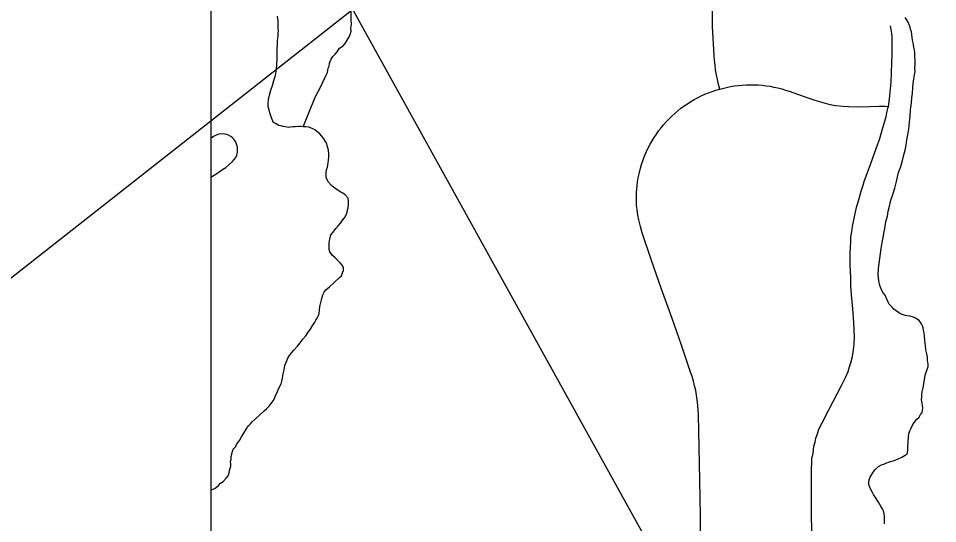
# Model space of a CAD drawing. Extents: x 103424 to 290657, y 38711 to 110967.
# Drawn here: x 214246.2613 to 214246.6976, y 40211.5975 to 40211.8371 of the extents above; entities that cross this region are included whole.
import ezdxf

# ---------------------------------------------------------------- set-up
doc = ezdxf.new("R2010")
doc.units = 0
for name, color, linetype in [('GM_X_Corporation', 7, 'Continuous'), ('GM_X_Minor_River', 7, 'Continuous'), ('GM_X_Rail_Line', 7, 'Continuous'), ('GM_X_Township_Road', 7, 'Continuous'), ('SH_Text', 7, 'Continuous')]:
    doc.layers.add(name, color=color, linetype=linetype)

msp = doc.modelspace()

# ---------------------------------------------------------------- linework, layer by layer
at = {"layer": 'GM_X_Corporation'}
msp.add_lwpolyline([(214246.35258, 40213.74302), (214246.35258, 40208.30125), (214253.15258, 40208.30125), (214253.15258, 40215.10125), (214247.88425, 40215.10125), (214247.88593, 40214.68485), (214247.88621, 40214.66416), (214247.8863, 40214.63438), (214247.88525, 40214.01696), (214247.88494, 40213.98106), (214247.88095, 40213.75762), (214247.63273, 40213.75746), (214247.49304, 40213.75527), (214246.50862, 40213.74676)], close=True, dxfattribs=at)
msp.add_lwpolyline([(214246.35258, 40213.74302), (214246.35258, 40211.331), (214246.78109, 40211.33216), (214247.71766, 40211.33377), (214247.71936, 40211.33382), (214247.88323, 40211.33902), (214247.87822, 40211.62385), (214247.87791, 40211.72741), (214247.87762, 40211.75884), (214247.87693, 40211.79215), (214247.87707, 40211.81744), (214247.87749, 40211.84259), (214247.87762, 40211.89386), (214247.8779, 40211.92772), (214247.87909, 40212.0834), (214247.87911, 40212.13341), (214247.87897, 40212.2073), (214247.87885, 40212.24843), (214247.87885, 40212.29995), (214247.87872, 40212.3467), (214247.8786, 40212.43068), (214247.8786, 40212.48134), (214247.8786, 40212.61086), (214247.87884, 40212.72545)], dxfattribs=at)
at = {"layer": 'GM_X_Minor_River'}
for points in [[(214246.39651, 40211.78568), (214246.40223, 40211.79981), (214246.40335, 40211.8021), (214246.40446, 40211.8042), (214246.40576, 40211.80688), (214246.40744, 40211.81013), (214246.40799, 40211.81146), (214246.40817, 40211.8126), (214246.40835, 40211.81356), (214246.40872, 40211.81451), (214246.40889, 40211.81565), (214246.40926, 40211.81661), (214246.40982, 40211.81775), (214246.41056, 40211.81909), (214246.41169, 40211.82005), (214246.41263, 40211.8212), (214246.41375, 40211.82293), (214246.41545, 40211.82408), (214246.41638, 40211.82523), (214246.41732, 40211.82676), (214246.41825, 40211.82829), (214246.41881, 40211.82944), (214246.41917, 40211.83096), (214246.41915, 40211.83248), (214246.41932, 40211.83439), (214246.4193, 40211.83648), (214246.41924, 40211.84161)], [(214246.40863, 40211.77288), (214246.40842, 40211.77459), (214246.40802, 40211.7761), (214246.40762, 40211.77762), (214246.40704, 40211.77876), (214246.40627, 40211.77989), (214246.4053, 40211.78121), (214246.40415, 40211.78253), (214246.40299, 40211.78347), (214246.40204, 40211.78422), (214246.40108, 40211.78478), (214246.39917, 40211.78552), (214246.39765, 40211.7857), (214246.39651, 40211.78568), (214246.39555, 40211.78587), (214246.39441, 40211.78585), (214246.3927, 40211.78565), (214246.39156, 40211.78563), (214246.39043, 40211.78543), (214246.38929, 40211.78542), (214246.38814, 40211.7856), (214246.387, 40211.78578), (214246.38605, 40211.78615), (214246.3849, 40211.78633), (214246.38337, 40211.78726), (214246.38223, 40211.78782), (214246.38105, 40211.79085), (214246.38065, 40211.79237), (214246.38026, 40211.7937), (214246.37986, 40211.79521), (214246.37984, 40211.79673), (214246.38001, 40211.79864), (214246.38055, 40211.80073), (214246.3811, 40211.80302), (214246.38183, 40211.80531), (214246.38257, 40211.8076), (214246.38311, 40211.8095), (214246.38348, 40211.81103), (214246.38383, 40211.81293), (214246.384, 40211.81502), (214246.38415, 40211.81807), (214246.38413, 40211.82054), (214246.3841, 40211.82282), (214246.38427, 40211.82491), (214246.38425, 40211.82643), (214246.38442, 40211.82776), (214246.3846, 40211.82872), (214246.38459, 40211.82986), (214246.38476, 40211.83119), (214246.38456, 40211.83252), (214246.38454, 40211.83404), (214246.38452, 40211.83594), (214246.3843, 40211.83822)], [(214246.69102, 40211.66411), (214246.69138, 40211.66564), (214246.69173, 40211.66792), (214246.69302, 40211.67193), (214246.693, 40211.67307), (214246.69279, 40211.67496), (214246.69277, 40211.67649), (214246.69238, 40211.678), (214246.69197, 40211.6799), (214246.69176, 40211.6818), (214246.69154, 40211.68427), (214246.69133, 40211.68636), (214246.69112, 40211.68788), (214246.69092, 40211.6892), (214246.69071, 40211.69034), (214246.69032, 40211.69129), (214246.68993, 40211.69224), (214246.68877, 40211.69375), (214246.68705, 40211.69487), (214246.68609, 40211.69543), (214246.68457, 40211.69579), (214246.68304, 40211.69597), (214246.68209, 40211.69615), (214246.68114, 40211.69652), (214246.67999, 40211.69689), (214246.67903, 40211.69764), (214246.67788, 40211.69839), (214246.67673, 40211.69914), (214246.67596, 40211.70008), (214246.67461, 40211.70159), (214246.67403, 40211.70253), (214246.67345, 40211.70386), (214246.67267, 40211.70575), (214246.67151, 40211.70707), (214246.67073, 40211.70877), (214246.67014, 40211.71048), (214246.66974, 40211.71257), (214246.66932, 40211.71541), (214246.66948, 40211.71846), (214246.6707, 40211.72797), (214246.67123, 40211.73083), (214246.67178, 40211.73312), (214246.67213, 40211.73578), (214246.67249, 40211.7375), (214246.67284, 40211.73959), (214246.6732, 40211.7413), (214246.67375, 40211.74321), (214246.6741, 40211.74569), (214246.67465, 40211.74797), (214246.67537, 40211.75083), (214246.67629, 40211.7535), (214246.67721, 40211.75655), (214246.67812, 40211.75979), (214246.67902, 40211.76398), (214246.68013, 40211.76685), (214246.68086, 40211.76971), (214246.68158, 40211.77237), (214246.68213, 40211.77466), (214246.68267, 40211.77695), (214246.68302, 40211.77942), (214246.68338, 40211.7819), (214246.68391, 40211.78475), (214246.68426, 40211.7878), (214246.6846, 40211.79065), (214246.68476, 40211.7937), (214246.6851, 40211.79712), (214246.68526, 40211.79941), (214246.68562, 40211.80169), (214246.68578, 40211.80416), (214246.68594, 40211.80626), (214246.6863, 40211.80835), (214246.68666, 40211.81025), (214246.68683, 40211.81197), (214246.68681, 40211.81368), (214246.68698, 40211.8152), (214246.68696, 40211.81691), (214246.68675, 40211.819), (214246.68673, 40211.82071), (214246.68652, 40211.82223), (214246.68631, 40211.82337), (214246.68611, 40211.82451), (214246.68591, 40211.82545), (214246.6857, 40211.82678), (214246.6855, 40211.82811), (214246.68529, 40211.82944), (214246.68509, 40211.83077), (214246.68469, 40211.83191), (214246.68449, 40211.83304), (214246.6841, 40211.83399), (214246.68351, 40211.83532), (214246.68274, 40211.83664), (214246.68216, 40211.83758)], [(214246.36294, 40211.63175), (214246.36331, 40211.6327), (214246.36444, 40211.63405), (214246.3648, 40211.635), (214246.3663, 40211.63692), (214246.36723, 40211.63864), (214246.36835, 40211.64036), (214246.36947, 40211.64227), (214246.37059, 40211.6438), (214246.37153, 40211.64476), (214246.37228, 40211.64572), (214246.3736, 40211.64706), (214246.37792, 40211.65091), (214246.37924, 40211.65206), (214246.38037, 40211.65321), (214246.38131, 40211.65436), (214246.38224, 40211.65571), (214246.3828, 40211.65685), (214246.38335, 40211.65819), (214246.38391, 40211.65933), (214246.38465, 40211.66086), (214246.3852, 40211.66239), (214246.38595, 40211.66373), (214246.38631, 40211.66506), (214246.38668, 40211.66639), (214246.38703, 40211.66849), (214246.38739, 40211.67039), (214246.38775, 40211.67249), (214246.38849, 40211.6744), (214246.38923, 40211.67592), (214246.38997, 40211.67726), (214246.39091, 40211.67841), (214246.39204, 40211.67976), (214246.39372, 40211.68167), (214246.39504, 40211.68321), (214246.39635, 40211.68493), (214246.39766, 40211.68646), (214246.39878, 40211.68819), (214246.3999, 40211.68972), (214246.40102, 40211.69163), (214246.40195, 40211.69297), (214246.40251, 40211.69393), (214246.40307, 40211.69488), (214246.40363, 40211.69584), (214246.404, 40211.69717), (214246.40417, 40211.6987), (214246.40434, 40211.70041), (214246.40489, 40211.70232), (214246.40525, 40211.70422), (214246.4058, 40211.70594), (214246.40635, 40211.70727), (214246.40729, 40211.70842), (214246.40898, 40211.70977), (214246.41368, 40211.71419), (214246.41463, 40211.71496), (214246.41518, 40211.71648), (214246.41555, 40211.71744), (214246.41553, 40211.71877), (214246.41514, 40211.71991), (214246.41398, 40211.72123), (214246.41264, 40211.72254), (214246.41167, 40211.72348), (214246.41033, 40211.72461), (214246.40917, 40211.72631), (214246.40878, 40211.72745), (214246.40876, 40211.72897), (214246.40874, 40211.73049), (214246.40892, 40211.73182), (214246.40928, 40211.73296), (214246.40965, 40211.73449), (214246.41077, 40211.73564), (214246.41189, 40211.73736), (214246.41321, 40211.7389), (214246.41433, 40211.74005), (214246.41508, 40211.74139), (214246.41602, 40211.74254), (214246.41695, 40211.74426), (214246.41731, 40211.74521), (214246.41749, 40211.74635), (214246.41786, 40211.74731), (214246.41803, 40211.74902), (214246.41802, 40211.75035), (214246.41781, 40211.75187), (214246.41646, 40211.75338), (214246.41531, 40211.75413), (214246.41435, 40211.75469), (214246.41301, 40211.75543), (214246.4109, 40211.75712), (214246.40994, 40211.75787), (214246.40841, 40211.75938), (214246.40763, 40211.76089), (214246.40743, 40211.76184), (214246.40742, 40211.76279), (214246.4074, 40211.76374), (214246.40758, 40211.76526), (214246.40794, 40211.7666), (214246.40812, 40211.76755), (214246.4083, 40211.76869), (214246.40848, 40211.76965), (214246.40865, 40211.77136), (214246.40863, 40211.77288)], [(214246.6724, 40211.59739), (214246.67239, 40211.59853), (214246.67237, 40211.59986), (214246.67236, 40211.60081), (214246.67216, 40211.60214), (214246.67195, 40211.60347), (214246.67137, 40211.60442), (214246.67079, 40211.60536), (214246.67021, 40211.6065), (214246.66943, 40211.60763), (214246.66769, 40211.61027), (214246.66711, 40211.61122), (214246.66672, 40211.61216), (214246.66594, 40211.61368), (214246.66536, 40211.61481), (214246.66497, 40211.61595), (214246.66495, 40211.61709), (214246.66513, 40211.61823), (214246.66549, 40211.61956), (214246.66643, 40211.62109), (214246.66773, 40211.62301), (214246.66943, 40211.62455), (214246.67094, 40211.62532), (214246.67207, 40211.62571), (214246.67302, 40211.6261), (214246.67472, 40211.62669), (214246.67643, 40211.62728), (214246.67851, 40211.62806), (214246.68059, 40211.62903), (214246.6821, 40211.63), (214246.68304, 40211.63038), (214246.6834, 40211.6321), (214246.68338, 40211.634), (214246.68355, 40211.63609), (214246.68371, 40211.63876), (214246.68388, 40211.64009), (214246.68444, 40211.64142), (214246.68481, 40211.64238), (214246.68555, 40211.64391), (214246.68648, 40211.64544), (214246.68761, 40211.64678), (214246.68873, 40211.64793), (214246.68948, 40211.64927), (214246.69023, 40211.65023), (214246.69041, 40211.65118), (214246.69058, 40211.65232), (214246.69038, 40211.65327), (214246.69018, 40211.6546), (214246.68997, 40211.65612), (214246.69014, 40211.65764), (214246.69013, 40211.65878), (214246.6903, 40211.65992), (214246.69048, 40211.66126), (214246.69084, 40211.66259), (214246.69102, 40211.66411)], [(214246.35258, 40211.61331), (214246.35327, 40211.61359), (214246.35459, 40211.61418), (214246.35629, 40211.61553), (214246.35722, 40211.61667), (214246.35854, 40211.61745), (214246.35986, 40211.61898), (214246.36079, 40211.62013), (214246.36135, 40211.62147), (214246.36153, 40211.62261), (214246.36189, 40211.62376), (214246.36207, 40211.62471), (214246.36206, 40211.62566), (214246.36205, 40211.62699), (214246.36222, 40211.62794), (214246.36221, 40211.62927), (214246.36258, 40211.63042), (214246.36294, 40211.63175)]]:
    msp.add_lwpolyline(points, dxfattribs=at)
at = {"layer": 'GM_X_Rail_Line'}
msp.add_lwpolyline([(214246.35258, 40211.96508), (214246.42243, 40211.83693), (214246.70453, 40211.32775), (214246.72439, 40211.30081), (214246.74073, 40211.28138), (214246.75268, 40211.27458), (214246.78169, 40211.26928), (214246.84718, 40211.2437), (214246.91048, 40211.21718), (214247.00061, 40211.17257), (214247.0293, 40211.15946), (214247.05831, 40211.15759), (214247.06922, 40211.1657), (214247.08606, 40211.1969), (214247.09698, 40211.21437), (214247.11444, 40211.22654), (214247.12941, 40211.23059), (214247.16403, 40211.2256), (214247.20956, 40211.2178), (214247.25041, 40211.21718)], dxfattribs=at)
at = {"layer": 'GM_X_Township_Road'}
for points in [[(214246.59413, 40211.80355), (214246.59354, 40211.8058), (214246.59302, 40211.80806), (214246.59257, 40211.81033), (214246.59219, 40211.81262), (214246.59191, 40211.81492), (214246.59167, 40211.81722), (214246.59151, 40211.81953), (214246.5908, 40211.83317), (214246.59087, 40211.86424)], [(214246.63786, 40211.59365), (214246.63775, 40211.60218), (214246.63769, 40211.61094), (214246.63763, 40211.6197), (214246.63773, 40211.62297), (214246.63785, 40211.62678), (214246.63794, 40211.62856), (214246.63842, 40211.63066), (214246.63863, 40211.63246), (214246.63887, 40211.63425), (214246.63937, 40211.63615), (214246.6398, 40211.63801), (214246.64051, 40211.63999), (214246.64106, 40211.6418), (214246.64204, 40211.64389), (214246.64352, 40211.64669), (214246.64438, 40211.64837), (214246.64604, 40211.65179), (214246.65201, 40211.66294), (214246.65396, 40211.66715), (214246.65509, 40211.66963), (214246.6558, 40211.67182), (214246.65632, 40211.67377), (214246.65711, 40211.67675), (214246.65768, 40211.68008), (214246.65792, 40211.68253), (214246.65804, 40211.68608), (214246.65778, 40211.69284), (214246.6573, 40211.69929), (214246.65675, 40211.70591), (214246.65644, 40211.7101), (214246.65639, 40211.7123), (214246.6563, 40211.71455), (214246.6562, 40211.71691), (214246.65599, 40211.7205), (214246.65606, 40211.72536), (214246.6562, 40211.72867), (214246.6563, 40211.73091), (214246.65644, 40211.73348), (214246.65678, 40211.73581), (214246.65718, 40211.73843), (214246.65823, 40211.74381), (214246.65913, 40211.7474), (214246.66025, 40211.7516), (214246.66125, 40211.75509), (214246.66204, 40211.75757), (214246.66275, 40211.75967), (214246.66587, 40211.76829), (214246.66842, 40211.77533), (214246.67008, 40211.78019), (214246.67146, 40211.78464), (214246.67258, 40211.78838), (214246.67318, 40211.79064), (214246.67353, 40211.79226), (214246.67398, 40211.79445), (214246.67418, 40211.79537), (214246.67475, 40211.7989), (214246.67525, 40211.80366), (214246.67546, 40211.80678), (214246.67563, 40211.81135), (214246.67589, 40211.81599), (214246.67594, 40211.81995), (214246.67601, 40211.82418), (214246.67606, 40211.82647), (214246.67594, 40211.82849), (214246.67587, 40211.83), (214246.67558, 40211.83183), (214246.67525, 40211.83352)], [(214246.58517, 40211.58563), (214246.58495, 40211.60116), (214246.58483, 40211.60973), (214246.58471, 40211.61829), (214246.58436, 40211.63368), (214246.58401, 40211.64908), (214246.58392, 40211.65162), (214246.58361, 40211.65501), (214246.58333, 40211.65726), (214246.58274, 40211.6606), (214246.58224, 40211.66282), (214246.58168, 40211.66501), (214246.58104, 40211.66718), (214246.58033, 40211.66933), (214246.57594, 40211.68204), (214246.57156, 40211.69474), (214246.56656, 40211.70873), (214246.56156, 40211.72273), (214246.55742, 40211.73542), (214246.55652, 40211.73837), (214246.55583, 40211.74151), (214246.5553, 40211.7438), (214246.55493, 40211.74645), (214246.55473, 40211.74837), (214246.5547, 40211.75036), (214246.55473, 40211.7547), (214246.5549, 40211.75772), (214246.55516, 40211.75959), (214246.55547, 40211.76144), (214246.55585, 40211.76329), (214246.55654, 40211.76604), (214246.55706, 40211.76785), (214246.55799, 40211.77052), (214246.55867, 40211.77227), (214246.55943, 40211.774), (214246.56026, 40211.7757), (214246.56112, 40211.77737), (214246.56206, 40211.77901), (214246.56304, 40211.78062), (214246.56408, 40211.78219), (214246.56517, 40211.78373), (214246.56633, 40211.78522), (214246.56752, 40211.78668), (214246.56877, 40211.78809), (214246.57008, 40211.78945), (214246.57143, 40211.79077), (214246.57283, 40211.79204), (214246.57425, 40211.79326), (214246.57572, 40211.79444), (214246.57723, 40211.79556), (214246.5788, 40211.79663), (214246.58038, 40211.79764), (214246.58202, 40211.79859), (214246.58368, 40211.79949), (214246.58536, 40211.80033), (214246.58707, 40211.80111), (214246.58882, 40211.80183), (214246.59057, 40211.80249), (214246.59237, 40211.80309), (214246.59413, 40211.80355), (214246.59742, 40211.80437), (214246.59927, 40211.80474), (214246.60114, 40211.80505), (214246.60301, 40211.8053), (214246.60488, 40211.80547), (214246.60678, 40211.80559), (214246.60865, 40211.80563), (214246.61242, 40211.80553), (214246.61431, 40211.80538), (214246.61618, 40211.80517), (214246.61803, 40211.80489), (214246.6199, 40211.80454), (214246.62173, 40211.80414), (214246.62355, 40211.80366), (214246.62537, 40211.80312), (214246.62715, 40211.80252), (214246.63639, 40211.79924), (214246.63888, 40211.79841), (214246.64089, 40211.79776), (214246.64635, 40211.79627), (214246.64924, 40211.79584), (214246.65262, 40211.79544), (214246.65533, 40211.79534), (214246.65961, 40211.79518), (214246.6652, 40211.79537), (214246.66981, 40211.79551), (214246.67249, 40211.79544), (214246.67418, 40211.79537)], [(214246.35258, 40211.76179), (214246.355, 40211.76326), (214246.35818, 40211.7654), (214246.35974, 40211.76644), (214246.36119, 40211.76762), (214246.36285, 40211.76921), (214246.36368, 40211.77014), (214246.36448, 40211.77115), (214246.36496, 40211.77229), (214246.36524, 40211.77347), (214246.36535, 40211.77437), (214246.36524, 40211.77609), (214246.36503, 40211.77703), (214246.36472, 40211.77796), (214246.36437, 40211.77867), (214246.364, 40211.77921), (214246.36348, 40211.77983), (214246.36296, 40211.78038), (214246.36209, 40211.78108), (214246.36098, 40211.7817), (214246.36016, 40211.78201), (214246.35933, 40211.78222), (214246.35787, 40211.78229), (214246.35638, 40211.78215), (214246.35521, 40211.78173), (214246.35393, 40211.78111), (214246.35282, 40211.78032), (214246.35258, 40211.78006)]]:
    msp.add_lwpolyline(points, dxfattribs=at)
at = {"layer": 'SH_Text'}
msp.add_line((214265.04189, 40226.47703), (214234.64719, 40202.58867), dxfattribs=at)

doc.saveas('drawing.dxf')
